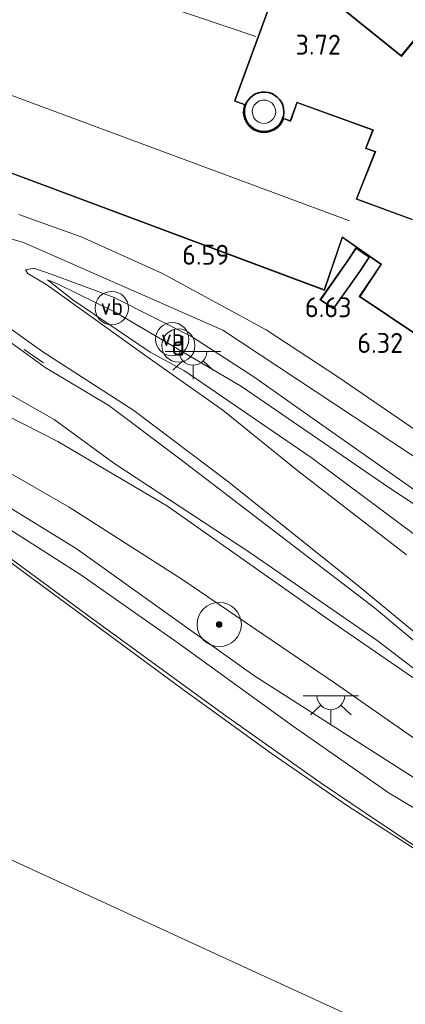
# Model space of a CAD drawing. Extents: x 130905 to 137824, y 412333 to 417928.
# Tile 275 of 313: x 137373 to 137407, y 416286 to 416375. Entities that reach past the tile are written whole.
import ezdxf
from ezdxf.enums import TextEntityAlignment as Align
from ezdxf.lldxf.tags import DXFTag

# ---------------------------------------------------------------- set-up
doc = ezdxf.new("R2010")
doc.units = 0
for name, color, linetype, lineweight in [('B-ME-GR-BOOM-S', 90, 'Continuous', 25), ('B-ME-GR-GRAS-GV', 60, 'Continuous', 13), ('B-ME-GW-TALUD_KRUIN-G', 90, 'Continuous', 18), ('B-ME-GW-TALUD_TEEN-G', 90, 'Continuous', 18), ('B-ME-IE-MEUBILAIR_DIJKPAAL-S', 7, 'Continuous', 25), ('B-ME-IE-MEUBILAIR_WEGMEUBILAIR-G', 7, 'Continuous', 18), ('B-ME-IE-MEUBILAIR_WEGMEUBILAIR-S', 7, 'Continuous', 25), ('B-ME-IE-TERREINAFSCHEIDING_KUNSTMATIG_HEKWERK-G', 20, 'IE-TERREINAFSCHEIDING-KUNSTMATIG', 18), ('B-ME-KG-GRENS_OPNAME-G', 210, 'KG-OPNAME', 18), ('B-ME-KG-KADASTRAAL_DAKRAND-G', 170, 'Continuous', 18), ('B-ME-KG-KADASTRAAL_NOK-G', 10, 'Continuous', 18), ('B-ME-KL-ET_LS_OV_LICHTPUNT-S', 190, 'Continuous', 25), ('B-ME-KW-KUNSTWERK_STEIGER-GV', 170, 'Continuous', 18), ('B-ME-OG-BEBOUWING_BEDRIJVEN-GV', 7, 'Continuous', 18), ('B-ME-OG-BEBOUWING_SCHOORSTEEN-GV', 7, 'Continuous', 35), ('B-ME-OG-TERREIN_BEDRIJVENTERREIN-GV', 7, 'Continuous', 18), ('B-ME-OG-WATER_POEL-GV', 7, 'Continuous', 18), ('B-ME-VH-VERHARDING_ASFALT-GV', 252, 'Continuous', 18), ('B-ME-VH-VERHARDING_TEGEL-GV', 252, 'Continuous', 18), ('B-ME-WH-WINTERBED-G', 150, 'WH-WINTERBED', 18), ('X-XX-AL-HOOGTELABEL-S', 7, 'Continuous', 25)]:
    doc.layers.add(name, color=color, linetype=linetype, lineweight=lineweight)
doc.styles.add('NLCS-ISO', font='NLCS-ISO.ttf')
doc.styles.add('NLCS-ISO-ANNOTATIVE-T18', font='NLCS-ISO.ttf', dxfattribs={"height": 1.8})
doc.styles.get("Standard").update_dxf_attribs({"font": 'arial.ttf'})
doc.linetypes.add('IE-TERREINAFSCHEIDING-KUNSTMATIG', pattern='A,4,[82,NLCS.SHX,S=0.75,R=90,X=0,Y=0],4,-2', length=10)
tags = doc.linetypes.add('KG-OPNAME', pattern='A,5.5,-2,["O",Standard,S=1.8,R=0,X=-0.5,Y=-0.9],-2,5.5,-2,[5,NLCS.SHX,S=0.75,R=0,X=0,Y=0],-2', length=19).pattern_tags.tags
tags[6] = DXFTag(74, 10)
tags = doc.linetypes.add('WH-WINTERBED', pattern='A,6,-3.5,["WB",Standard,S=1.8,R=0,X=-1.5,Y=-0.9],-3.5,6,-3.5,6,-3.5,6,-3.5,6,-3.5', length=51).pattern_tags.tags
tags[6] = DXFTag(74, 10)

# ---------------------------------------------------------------- blocks, each defined once
blk = doc.blocks.new('SAL-HOOGTELABEL-SO')
at = {"color": 0, "linetype": 'ByBlock', "lineweight": -2, "style": 'NLCS-ISO-ANNOTATIVE-T18'}
blk.add_attdef('HOOGTE', text='', height=1.8, dxfattribs=at).set_placement((2.788, 0), align=Align.RIGHT)
blk = doc.blocks.new('SGR-BOOM_01-SO')
at = {"linetype": 'ByBlock', "lineweight": 18}
h = blk.add_hatch(color=0, dxfattribs=at)
h.dxf.hatch_style = 1
edge = h.paths.add_edge_path()
edge.add_arc((0, 0), 0.25, 0, 360)
at = {"color": 0, "linetype": 'ByBlock', "lineweight": 18}
for radius in [2, 0.25]:
    blk.add_circle((0, 0), radius, dxfattribs=at)
blk = doc.blocks.new('SIE-DIJKPAAL-SO')
at = {"color": 0, "linetype": 'ByBlock', "lineweight": 18}
blk.add_circle((0, 0), 1.5, dxfattribs=at)
at = {"color": 0, "linetype": 'ByBlock', "lineweight": 18, "style": 'NLCS-ISO'}
blk.add_text('d', height=1.8, dxfattribs=at).set_placement((0, 0), align=Align.MIDDLE_CENTER)
blk = doc.blocks.new('SKL-ET_OV_LICHTPUNT-SO')
at = {"color": 0, "linetype": 'ByBlock', "lineweight": 18}
for points in [[(-1.25, 0), (-2.5, 0)], [(1.25, 0), (2.5, 0)], [(-0.915, -0.851), (-1.831, -1.703)], [(0.915, -0.851), (1.831, -1.703)], [(0, -1.25), (0, -2.5)]]:
    blk.add_lwpolyline(points, dxfattribs=at)
blk.add_lwpolyline([(0, 0), (1.25, 0, -1), (-1.25, 0)], format="xyb", close=True, dxfattribs=at)
blk = doc.blocks.new('SIE-WEG_PAAL_VERKEERSBORD-SO')
at = {"color": 0, "linetype": 'ByBlock', "lineweight": 18}
blk.add_circle((0, 0), 1.5, dxfattribs=at)
at = {"color": 0, "linetype": 'ByBlock', "lineweight": 18, "style": 'NLCS-ISO'}
blk.add_text('vb', height=1.5, dxfattribs=at).set_placement((0, 0.132), align=Align.MIDDLE_CENTER)

msp = doc.modelspace()

# ---------------------------------------------------------------- linework, layer by layer
at = {"layer": 'B-ME-GR-GRAS-GV'}
for points in [[(137305.965, 416361.624, 2.83), (137313.026, 416359.759, 3.093), (137324.569, 416356.374, 2.88), (137333.761, 416354.074, 2.905), (137345.902, 416350.973, 2.918), (137356.177, 416348.116, 3.03), (137362.24, 416345.63, 2.955), (137370.32, 416341.928, 2.943), (137375.642, 416338.921, 2.893), (137381.025, 416334.977, 2.52), (137393.288, 416326.915, 2.61), (137404.783, 416318.996, 2.694), (137410.525, 416314.594, 2.712), (137412.244, 416312.719, 2.742), (137400.218, 416320.989, 2.562), (137385.862, 416331.116, 2.442), (137375.953, 416336.946, 2.379), (137366.554, 416341.713, 2.677), (137359.629, 416344.677, 2.698), (137352.301, 416347.056, 2.691), (137344.854, 416349.057, 2.715), (137337.144, 416350.813, 2.712), (137322.104, 416353.464, 2.673), (137305.501, 416355.997, 2.565)], [(137407.428, 416326.723, 4.379), (137397.626, 416334.293, 4.779), (137390.849, 416339.771, 5.079), (137384.024, 416344.577, 5.492), (137374.964, 416351.062, 5.982), (137373.263, 416352.089, 6.32), (137373.042, 416352.436, 6.395), (137373.786, 416352.592, 6.432), (137375.44, 416352.022, 6.42), (137381.061, 416349.937, 6.425), (137388.014, 416346.407, 6.65), (137393.655, 416342.789, 6.662), (137398.765, 416339.17, 6.386), (137410.312, 416331.046, 6.122)], [(137306.127, 416351.221, 2.574), (137322.943, 416348.69, 2.604), (137335.523, 416346.601, 2.604), (137346.245, 416344.018, 2.544), (137356.151, 416341.126, 2.648), (137363.23, 416338.267, 2.421), (137369.994, 416335.013, 2.199), (137376.973, 416331.013, 2.199), (137387.162, 416324.535, 2.428), (137401.026, 416315.101, 2.618), (137415.621, 416304.956, 2.824), (137421.37, 416301.284, 2.924), (137426.087, 416298.781, 2.949), (137433.842, 416295.343, 3.037), (137439.567, 416293.968, 3.081), (137456.021, 416281.463, 2.943), (137457.509, 416280.087, 2.994), (137458.497, 416278.505, 3.003), (137459.415, 416277.038, 3.177), (137459.75, 416274.908, 3.082), (137460.759, 416263.191, 3.276), (137462.449, 416245.239, 3.528), (137474.618, 416233.46, 3.519)], [(137409.804, 416327.319, 4.443), (137398.816, 416335.483, 4.843), (137387.399, 416343.303, 5.368), (137384.305, 416344.994, 5.479), (137377.325, 416349.733, 5.995), (137375.029, 416351.517, 6.157), (137375.981, 416351.127, 6.327), (137381.142, 416348.618, 6.63), (137392.543, 416341.89, 6.564), (137405.852, 416332.788, 6.104), (137414.818, 416326.907, 5.835)], [(137414.818, 416326.907, 5.835), (137405.852, 416332.788, 6.104), (137392.543, 416341.89, 6.564), (137381.142, 416348.618, 6.63), (137375.981, 416351.127, 6.327), (137375.029, 416351.517, 6.157), (137377.325, 416349.733, 5.995), (137384.305, 416344.994, 5.479), (137387.399, 416343.303, 5.368), (137398.816, 416335.483, 4.843), (137409.804, 416327.319, 4.443)], [(137442.971, 416285.334, 2.788), (137440.096, 416287.194, 2.788), (137433.675, 416290.656, 2.689), (137419.458, 416299.194, 2.646), (137408.111, 416306.59, 2.439), (137393.653, 416315.837, 2.298), (137377.615, 416327.274, 2.073), (137372.789, 416330.262, 2.055), (137363.809, 416335.765, 2.239), (137356.123, 416339.284, 2.39), (137348.361, 416342.241, 2.446), (137338.868, 416344.326, 2.415), (137324.705, 416346.847, 2.424), (137314.581, 416348.531, 2.28), (137313.311, 416348.59, 2.217), (137312.471, 416348.299, 2.112), (137311.893, 416346.619, 1.689), (137311.263, 416342.7, 1.107), (137309.979, 416342.488, 1.101), (137308.55, 416342.362, 1.101)], [(137370.051, 416348.285, 5.993), (137374.611, 416345.044, 5.703), (137382.835, 416339.728, 5.164), (137391.412, 416333.283, 4.787), (137403.147, 416323.849, 4.35), (137417.129, 416312.338, 3.645), (137421.5, 416308.405, 3.276), (137422.322, 416307.666, 3.207), (137418.593, 416310.208, 3.501), (137404.539, 416321.931, 4.134), (137386.858, 416335.459, 4.797), (137380.557, 416340.175, 5.145), (137374.807, 416343.614, 5.283), (137371.849, 416345.773, 5.625)], [(137371.849, 416345.773, 5.625), (137374.807, 416343.614, 5.283), (137380.557, 416340.175, 5.145), (137386.858, 416335.459, 4.797), (137404.539, 416321.931, 4.134), (137418.593, 416310.208, 3.501), (137422.322, 416307.666, 3.207), (137421.245, 416307.374, 2.985), (137417.426, 416309.069, 2.859), (137412.244, 416312.719, 2.742), (137410.525, 416314.594, 2.712), (137404.783, 416318.996, 2.694), (137393.288, 416326.915, 2.61), (137381.025, 416334.977, 2.52), (137375.642, 416338.921, 2.893), (137370.32, 416341.928, 2.943)], [(137363.809, 416335.765, 2.239), (137372.789, 416330.262, 2.055), (137377.615, 416327.274, 2.073), (137393.653, 416315.837, 2.298), (137408.111, 416306.59, 2.439), (137419.458, 416299.194, 2.646), (137433.675, 416290.656, 2.689), (137440.096, 416287.194, 2.788), (137442.971, 416285.334, 2.788)], [(137367.266, 416331.775, 1.135), (137378.025, 416324.902, 1.017), (137386.782, 416318.779, 1.017), (137397.223, 416311.23, 1.117), (137405.86, 416305.223, 1.13), (137414.425, 416300.143, 1.142), (137422.312, 416294.882, 1.117), (137428.439, 416291.071, 1.167), (137432.507, 416288.934, 1.122), (137442.325, 416283.306, 1.338)], [(137442.325, 416283.306, 1.338), (137432.507, 416288.934, 1.122), (137428.439, 416291.071, 1.167), (137422.312, 416294.882, 1.117), (137414.425, 416300.143, 1.142), (137405.86, 416305.223, 1.13), (137397.223, 416311.23, 1.117), (137386.782, 416318.779, 1.017), (137378.025, 416324.902, 1.017), (137367.266, 416331.775, 1.135)], [(137438.368, 416281.283, 0.585), (137429.166, 416286.993, 0.585), (137417.927, 416294.022, 0.585), (137412.396, 416297.409, 0.585), (137407.973, 416300.306, 0.585), (137402.119, 416304.077, 0.585), (137395.246, 416308.803, 0.585), (137387.221, 416314.592, 0.585), (137378.724, 416320.862, 0.585), (137373.487, 416324.687, 0.585), (137368.038, 416328.734, 0.585)], [(137434.481, 416284.192, 1.033), (137426.157, 416289.302, 1.033), (137419.174, 416293.666, 0.933), (137417.956, 416294.318, 0.998), (137412.108, 416297.849, 0.946), (137405.188, 416302.44, 0.908), (137399.72, 416306.111, 0.858), (137390.916, 416312.349, 0.921), (137378.65, 416321.286, 0.846), (137369.345, 416328.093, 0.858)], [(137369.345, 416328.093, 0.858), (137378.65, 416321.286, 0.846), (137390.916, 416312.349, 0.921), (137399.72, 416306.111, 0.858), (137405.188, 416302.44, 0.908), (137412.108, 416297.849, 0.946), (137417.956, 416294.318, 0.998), (137419.174, 416293.666, 0.933), (137426.157, 416289.302, 1.033), (137434.481, 416284.192, 1.033)]]:
    msp.add_polyline3d(points, dxfattribs=at)
at = {"layer": 'B-ME-GW-TALUD_KRUIN-G'}
for points in [[(137422.322, 416307.666, 3.207), (137418.593, 416310.208, 3.501), (137404.539, 416321.931, 4.134), (137386.858, 416335.459, 4.797), (137380.557, 416340.175, 5.145), (137374.807, 416343.614, 5.283), (137371.849, 416345.773, 5.625), (137362.209, 416351.794, 6.318), (137354.054, 416355.343, 6.588), (137345.602, 416358.208, 6.897), (137330.947, 416362.241, 7.068), (137314.434, 416366.314, 7.098), (137302.427, 416369.404, 7.146)], [(137469.649, 416292.445, 6.552), (137466.304, 416294.213, 6.48), (137458.539, 416298.971, 6.411), (137441.111, 416310.738, 6.519), (137425.21, 416320.597, 6.33), (137414.818, 416326.907, 5.835), (137405.852, 416332.788, 6.104), (137392.543, 416341.89, 6.564), (137381.142, 416348.618, 6.63), (137375.981, 416351.127, 6.327), (137375.029, 416351.517, 6.157)], [(137311.263, 416342.7, 1.107), (137311.893, 416346.619, 1.689), (137312.471, 416348.299, 2.112), (137313.311, 416348.59, 2.217), (137314.581, 416348.531, 2.28), (137324.705, 416346.847, 2.424), (137338.868, 416344.326, 2.415), (137348.361, 416342.241, 2.446), (137356.123, 416339.284, 2.39), (137363.809, 416335.765, 2.239), (137372.789, 416330.262, 2.055), (137377.615, 416327.274, 2.073), (137393.653, 416315.837, 2.298), (137408.111, 416306.59, 2.439), (137419.458, 416299.194, 2.646), (137433.675, 416290.656, 2.689), (137440.096, 416287.194, 2.788), (137442.971, 416285.334, 2.788)], [(137434.481, 416284.192, 1.033), (137426.157, 416289.302, 1.033), (137419.174, 416293.666, 0.933), (137417.956, 416294.318, 0.998), (137412.108, 416297.849, 0.946), (137405.188, 416302.44, 0.908), (137399.72, 416306.111, 0.858), (137390.916, 416312.349, 0.921), (137378.65, 416321.286, 0.846), (137369.345, 416328.093, 0.858), (137363.382, 416332.63, 0.858), (137359.92, 416334.571, 0.858), (137353.7, 416337.209, 0.858), (137346.819, 416339.814, 0.846), (137345.624, 416340.1, 0.846)]]:
    msp.add_polyline3d(points, dxfattribs=at)
at = {"layer": 'B-ME-GW-TALUD_TEEN-G'}
for points in [[(137248.458, 416385.14, 2.805), (137255.764, 416381.522, 2.83), (137265.305, 416377.357, 3.293), (137273.735, 416373.511, 4.068), (137283.678, 416369.451, 3.905), (137292.775, 416366.401, 3.593), (137298.624, 416364.068, 2.843), (137305.965, 416361.624, 2.83), (137313.026, 416359.759, 3.093), (137324.569, 416356.374, 2.88), (137333.761, 416354.074, 2.905), (137345.902, 416350.973, 2.918), (137356.177, 416348.116, 3.03), (137362.24, 416345.63, 2.955), (137370.32, 416341.928, 2.943), (137375.642, 416338.921, 2.893)], [(137418.87, 416320.025, 3.93), (137409.804, 416327.319, 4.443), (137398.816, 416335.483, 4.843), (137387.399, 416343.303, 5.368), (137384.305, 416344.994, 5.479), (137377.325, 416349.733, 5.995), (137375.029, 416351.517, 6.157)], [(137345.185, 416340.747, 0.732), (137353.043, 416338.489, 1.048), (137359.427, 416336.099, 1.148), (137367.266, 416331.775, 1.135), (137378.025, 416324.902, 1.017), (137386.782, 416318.779, 1.017), (137397.223, 416311.23, 1.117), (137405.86, 416305.223, 1.13), (137414.425, 416300.143, 1.142), (137422.312, 416294.882, 1.117), (137428.439, 416291.071, 1.167), (137432.507, 416288.934, 1.122)], [(137422.322, 416307.666, 3.207), (137421.245, 416307.374, 2.985), (137417.426, 416309.069, 2.859), (137412.244, 416312.719, 2.742), (137410.525, 416314.594, 2.712), (137404.783, 416318.996, 2.694), (137393.288, 416326.915, 2.61), (137381.025, 416334.977, 2.52), (137375.642, 416338.921, 2.893)]]:
    msp.add_polyline3d(points, dxfattribs=at)
at = {"layer": 'B-ME-IE-MEUBILAIR_WEGMEUBILAIR-G'}
msp.add_polyline3d([(137372.923, 416345.25, 5.652), (137374.666, 416344.024, 5.475)], dxfattribs=at)
at = {"layer": 'B-ME-IE-TERREINAFSCHEIDING_KUNSTMATIG_HEKWERK-G'}
for points in [[(137399.697, 416349.729, 6.896), (137402.171, 416353.274, 8.421), (137402.883, 416354.342, 8.563)], [(137404.025, 416353.558, 8.562), (137403.18, 416352.268, 8.34), (137400.84, 416348.983, 6.895)]]:
    msp.add_polyline3d(points, dxfattribs=at)
at = {"layer": 'B-ME-KG-GRENS_OPNAME-G'}
msp.add_polyline3d([(137477.121, 416209.995, 0.585), (137442.601, 416225.915, 0.585), (137435.963, 416269.693, 0.585), (137383.396, 416293.853, 0.585), (137339.944, 416313.824, 0.585), (137334.001, 416317.391, 0.585), (137315.689, 416320.567, 0.585), (137315.124, 416320.665, 0.935), (137294.307, 416324.275, 0.918)], dxfattribs=at)
at = {"layer": 'B-ME-KG-KADASTRAAL_DAKRAND-G'}
for points in [[(137416.768, 416383.73, 9.138), (137406.961, 416371.753, 9.138), (137396.483, 416380.213, 8.895)], [(137396.375, 416379.861, 8.409), (137391.974, 416367.85, 9.183), (137391.901, 416367.66, 11.823), (137392.814, 416367.329, 11.833), (137392.771, 416367.217, 11.833), (137392.709, 416366.907, 11.941), (137392.699, 416366.591, 11.941), (137392.743, 416366.276, 12.091), (137392.838, 416365.975, 12.091), (137392.982, 416365.694, 12.199), (137393.171, 416365.44, 12.199), (137393.401, 416365.222, 12.244), (137393.663, 416365.044, 12.244), (137393.952, 416364.914, 12.244), (137394.257, 416364.834, 12.244), (137394.573, 416364.805, 12.124), (137394.889, 416364.832, 12.124), (137395.195, 416364.909, 11.938), (137395.484, 416365.037, 11.938), (137395.749, 416365.211, 11.938), (137395.979, 416365.427, 11.8), (137396.172, 416365.68, 11.8), (137396.318, 416365.959, 11.8), (137396.35, 416366.056, 11.8), (137396.976, 416365.824, 11.8), (137397.043, 416365.982, 6.85), (137397.561, 416367.485, 6.82), (137404.377, 416365.037, 6.82), (137403.772, 416363.476, 6.856), (137403.727, 416363.382, 11.77), (137404.59, 416363.07, 11.766), (137402.898, 416358.811, 11.574), (137407.876, 416356.975, 11.394)], [(137418.878, 416339.556, 11.616), (137403.243, 416350.036, 11.616), (137405.188, 416352.938, 11.616), (137401.617, 416355.419, 11.616), (137399.994, 416350.641, 11.811), (137371.791, 416361.168, 11.964)]]:
    msp.add_polyline3d(points, dxfattribs=at)
msp.add_polyline3d([(137394.684, 416365.64, 42.848), (137394.386, 416365.651, 42.848), (137394.102, 416365.746, 42.848), (137393.855, 416365.916, 42.848), (137393.667, 416366.147, 42.848), (137393.551, 416366.423, 42.848), (137393.516, 416366.72, 42.848), (137393.566, 416367.015, 42.848), (137393.696, 416367.284, 42.848), (137393.896, 416367.506, 42.848), (137394.15, 416367.663, 42.848), (137394.438, 416367.743, 42.848), (137394.738, 416367.739, 42.848), (137395.023, 416367.652, 42.848), (137395.274, 416367.488, 42.848), (137395.468, 416367.261, 42.848), (137395.591, 416366.989, 42.848), (137395.634, 416366.693, 42.848), (137395.632, 416366.639, 42.848), (137395.575, 416366.345, 42.848), (137395.438, 416366.08, 42.848), (137395.232, 416365.863, 42.848), (137394.974, 416365.712, 42.848)], close=True, dxfattribs=at)
at = {"layer": 'B-ME-KG-KADASTRAAL_NOK-G'}
for points in [[(137380.191, 416378.12, 10.946), (137393.841, 416373.47, 10.868)], [(137402.298, 416356.856, 13.857), (137370.493, 416368.647, 14.081), (137368.78, 416369.299, 14.081)]]:
    msp.add_polyline3d(points, dxfattribs=at)
at = {"layer": 'B-ME-KW-KUNSTWERK_STEIGER-GV'}
msp.add_polyline3d([(137403.222, 416352.24, 8.34), (137400.853, 416348.914, 6.878), (137399.626, 416349.715, 6.878), (137402.13, 416353.303, 8.421), (137402.871, 416354.413, 8.568), (137404.092, 416353.57, 8.568)], close=True, dxfattribs=at)
at = {"layer": 'B-ME-OG-BEBOUWING_BEDRIJVEN-GV'}
for points in [[(137416.838, 416383.737, 3.288), (137406.969, 416371.683, 3.522), (137396.509, 416380.128, 3.522), (137391.966, 416367.689, 3.867), (137392.879, 416367.359, 3.794), (137392.819, 416367.203, 3.794), (137392.759, 416366.901, 3.794), (137392.749, 416366.593, 3.794), (137392.792, 416366.288, 3.794), (137392.884, 416365.994, 3.794), (137393.024, 416365.72, 3.794), (137393.209, 416365.473, 3.794), (137393.432, 416365.261, 3.794), (137393.688, 416365.088, 3.794), (137393.968, 416364.961, 3.794), (137394.266, 416364.883, 3.794), (137394.573, 416364.855, 3.794), (137394.88, 416364.881, 3.794), (137395.179, 416364.956, 3.794), (137395.46, 416365.081, 3.794), (137395.718, 416365.25, 3.794), (137395.942, 416365.461, 3.794), (137396.129, 416365.707, 3.794), (137396.272, 416365.979, 3.794), (137396.318, 416366.121, 3.794), (137396.948, 416365.887, 3.786), (137397.53, 416367.549, 3.726), (137404.442, 416365.067, 3.684), (137403.796, 416363.411, 3.684), (137404.656, 416363.099, 3.684), (137402.964, 416358.84, 3.693), (137408.328, 416356.854, 3.693)], [(137417.852, 416340.184, 5.991), (137403.173, 416350.022, 6.585), (137405.12, 416352.924, 3.969), (137401.643, 416355.34, 4.034), (137400.025, 416350.576, 6.585), (137371.798, 416361.108, 6.648)]]:
    msp.add_polyline3d(points, dxfattribs=at)
at = {"layer": 'B-ME-OG-BEBOUWING_SCHOORSTEEN-GV'}
msp.add_polyline3d([(137394.872, 416364.93, 3.794), (137394.573, 416364.906, 3.794), (137394.275, 416364.933, 3.794), (137393.985, 416365.009, 3.794), (137393.712, 416365.132, 3.794), (137393.463, 416365.3, 3.794), (137393.247, 416365.506, 3.794), (137393.067, 416365.747, 3.794), (137392.931, 416366.013, 3.794), (137392.84, 416366.299, 3.794), (137392.799, 416366.596, 3.794), (137392.809, 416366.895, 3.794), (137392.868, 416367.189, 3.794), (137392.976, 416367.469, 3.794), (137393.128, 416367.726, 3.794), (137393.322, 416367.955, 3.794), (137393.552, 416368.147, 3.794), (137393.81, 416368.299, 3.794), (137394.09, 416368.406, 3.794), (137394.384, 416368.464, 3.794), (137394.684, 416368.472, 3.794), (137394.98, 416368.429, 3.794), (137395.266, 416368.338, 3.794), (137395.532, 416368.2, 3.794), (137395.771, 416368.02, 3.794), (137395.977, 416367.802, 3.794), (137396.143, 416367.553, 3.794), (137396.265, 416367.279, 3.794), (137396.34, 416366.989, 3.794), (137396.365, 416366.69, 3.794), (137396.362, 416366.58, 3.794), (137396.318, 416366.284, 3.794), (137396.271, 416366.137, 3.794), (137396.226, 416365.999, 3.794), (137396.087, 416365.733, 3.794), (137395.905, 416365.495, 3.794), (137395.687, 416365.29, 3.794), (137395.437, 416365.125, 3.794), (137395.163, 416365.003, 3.794)], close=True, dxfattribs=at)
at = {"layer": 'B-ME-OG-TERREIN_BEDRIJVENTERREIN-GV'}
for points in [[(137408.328, 416356.854, 3.693), (137402.964, 416358.84, 3.693), (137404.656, 416363.099, 3.684), (137403.796, 416363.411, 3.684), (137404.442, 416365.067, 3.684), (137397.53, 416367.549, 3.726), (137396.948, 416365.887, 3.786), (137396.318, 416366.121, 3.794), (137396.272, 416365.979, 3.794), (137396.129, 416365.707, 3.794), (137395.942, 416365.461, 3.794), (137395.718, 416365.25, 3.794), (137395.46, 416365.081, 3.794), (137395.179, 416364.956, 3.794), (137394.88, 416364.881, 3.794), (137394.573, 416364.855, 3.794), (137394.266, 416364.883, 3.794), (137393.968, 416364.961, 3.794), (137393.688, 416365.088, 3.794), (137393.432, 416365.261, 3.794), (137393.209, 416365.473, 3.794), (137393.024, 416365.72, 3.794), (137392.884, 416365.994, 3.794), (137392.792, 416366.288, 3.794), (137392.749, 416366.593, 3.794), (137392.759, 416366.901, 3.794), (137392.819, 416367.203, 3.794), (137392.879, 416367.359, 3.794), (137391.966, 416367.689, 3.867), (137396.509, 416380.128, 3.522), (137406.969, 416371.683, 3.522), (137416.838, 416383.737, 3.288)], [(137371.798, 416361.108, 6.648), (137400.025, 416350.576, 6.585), (137401.643, 416355.34, 4.034), (137405.12, 416352.924, 3.969), (137403.173, 416350.022, 6.585), (137417.852, 416340.184, 5.991), (137415.15, 416336.099, 5.991), (137413.89, 416334.54, 5.994), (137413.652, 416334.264, 5.976), (137401.222, 416342.783, 6.498), (137394.781, 416347.021, 6.616), (137385.408, 416352.084, 6.65), (137378.082, 416355.394, 6.51), (137372.436, 416357.413, 6.537)]]:
    msp.add_polyline3d(points, dxfattribs=at)
msp.add_polyline3d([(137394.98, 416368.429, 3.794), (137394.684, 416368.472, 3.794), (137394.384, 416368.464, 3.794), (137394.09, 416368.406, 3.794), (137393.81, 416368.299, 3.794), (137393.552, 416368.147, 3.794), (137393.322, 416367.955, 3.794), (137393.128, 416367.726, 3.794), (137392.976, 416367.469, 3.794), (137392.868, 416367.189, 3.794), (137392.809, 416366.895, 3.794), (137392.799, 416366.596, 3.794), (137392.84, 416366.299, 3.794), (137392.931, 416366.013, 3.794), (137393.067, 416365.747, 3.794), (137393.247, 416365.506, 3.794), (137393.463, 416365.3, 3.794), (137393.712, 416365.132, 3.794), (137393.985, 416365.009, 3.794), (137394.275, 416364.933, 3.794), (137394.573, 416364.906, 3.794), (137394.872, 416364.93, 3.794), (137395.163, 416365.003, 3.794), (137395.437, 416365.125, 3.794), (137395.687, 416365.29, 3.794), (137395.905, 416365.495, 3.794), (137396.087, 416365.733, 3.794), (137396.226, 416365.999, 3.794), (137396.271, 416366.137, 3.794), (137396.318, 416366.284, 3.794), (137396.362, 416366.58, 3.794), (137396.365, 416366.69, 3.794), (137396.34, 416366.989, 3.794), (137396.265, 416367.279, 3.794), (137396.143, 416367.553, 3.794), (137395.977, 416367.802, 3.794), (137395.771, 416368.02, 3.794), (137395.532, 416368.2, 3.794), (137395.266, 416368.338, 3.794)], close=True, dxfattribs=at)
at = {"layer": 'B-ME-OG-WATER_POEL-GV'}
for points in [[(137368.038, 416328.734, 0.585), (137373.487, 416324.687, 0.585), (137378.724, 416320.862, 0.585), (137387.221, 416314.592, 0.585), (137395.246, 416308.803, 0.585), (137402.119, 416304.077, 0.585), (137407.973, 416300.306, 0.585), (137412.396, 416297.409, 0.585), (137417.927, 416294.022, 0.585), (137429.166, 416286.993, 0.585), (137438.368, 416281.283, 0.585)], [(137435.963, 416269.693, 0.585), (137383.396, 416293.853, 0.585), (137339.944, 416313.824, 0.585)]]:
    msp.add_polyline3d(points, dxfattribs=at)
at = {"layer": 'B-ME-VH-VERHARDING_ASFALT-GV'}
for points in [[(137372.436, 416357.413, 6.537), (137378.082, 416355.394, 6.51), (137385.408, 416352.084, 6.65), (137394.781, 416347.021, 6.616), (137401.222, 416342.783, 6.498), (137413.652, 416334.264, 5.976)], [(137410.312, 416331.046, 6.122), (137398.765, 416339.17, 6.386), (137393.655, 416342.789, 6.662), (137388.014, 416346.407, 6.65), (137381.061, 416349.937, 6.425), (137375.44, 416352.022, 6.42), (137373.786, 416352.592, 6.432), (137373.042, 416352.436, 6.395), (137373.263, 416352.089, 6.32), (137374.964, 416351.062, 5.982), (137384.024, 416344.577, 5.492), (137390.849, 416339.771, 5.079), (137397.626, 416334.293, 4.779), (137407.428, 416326.723, 4.379)], [(137417.129, 416312.338, 3.645), (137403.147, 416323.849, 4.35), (137391.412, 416333.283, 4.787), (137382.835, 416339.728, 5.164), (137374.611, 416345.044, 5.703), (137370.051, 416348.285, 5.993)], [(137366.554, 416341.713, 2.677), (137375.953, 416336.946, 2.379), (137385.862, 416331.116, 2.442), (137400.218, 416320.989, 2.562), (137412.244, 416312.719, 2.742), (137417.426, 416309.069, 2.859), (137421.245, 416307.374, 2.985), (137422.322, 416307.666, 3.207), (137439.852, 416294.25, 3.011), (137439.567, 416293.968, 3.081), (137433.842, 416295.343, 3.037), (137426.087, 416298.781, 2.949), (137421.37, 416301.284, 2.924), (137415.621, 416304.956, 2.824), (137401.026, 416315.101, 2.618), (137387.162, 416324.535, 2.428), (137376.973, 416331.013, 2.199), (137369.994, 416335.013, 2.199)]]:
    msp.add_polyline3d(points, dxfattribs=at)
at = {"layer": 'B-ME-VH-VERHARDING_TEGEL-GV'}
msp.add_polyline3d([(137403.18, 416352.268, 8.34), (137400.84, 416348.983, 6.895), (137399.697, 416349.729, 6.896), (137402.171, 416353.274, 8.421), (137402.883, 416354.342, 8.563), (137404.025, 416353.558, 8.562)], close=True, dxfattribs=at)
at = {"layer": 'B-ME-WH-WINTERBED-G'}
msp.add_polyline3d([(137124.844, 416391.836, 6.833), (137149.834, 416394.759, 6.853), (137174.824, 416397.683, 6.872), (137209.863, 416401.512, 6.98), (137229.742, 416401.515, 7.145), (137250.053, 416396.52, 7.211), (137275.035, 416385.537, 7.186), (137300.018, 416374.555, 7.16), (137324.98, 416368.028, 7.064), (137349.943, 416361.501, 6.968), (137372.87, 416354.887, 6.483), (137390.851, 416346.981, 6.651), (137414.525, 416331.361, 6.052), (137415.785, 416327.879, 5.971), (137415.938, 416327.069, 6.03), (137423.113, 416323.148, 6.348), (137431.069, 416321.32, 6.36), (137435.298, 416319.58, 6.51), (137463.027, 416301.416, 6.659), (137474.683, 416294.009, 8.163)], dxfattribs=at)

# ---------------------------------------------------------------- block references
at = {"layer": 'B-ME-GR-BOOM-S'}
msp.add_blockref('SGR-BOOM_01-SO', (137390.53, 416320.426, 2.409), dxfattribs=at)
at = {"layer": 'B-ME-IE-MEUBILAIR_DIJKPAAL-S'}
msp.add_blockref('SIE-DIJKPAAL-SO', (137386.844, 416345.599, 6.73), dxfattribs=at)
at = {"layer": 'B-ME-IE-MEUBILAIR_WEGMEUBILAIR-S'}
for p in [(137380.83, 416348.981, 6.502), (137386.291, 416346.171, 6.628)]:
    msp.add_blockref('SIE-WEG_PAAL_VERKEERSBORD-SO', p, dxfattribs=at)
at = {"layer": 'B-ME-KL-ET_LS_OV_LICHTPUNT-S'}
for p in [(137388.166, 416345.072, 6.792), (137400.605, 416313.992, 2.676)]:
    msp.add_blockref('SKL-ET_OV_LICHTPUNT-SO', p, dxfattribs=at)
at = {"layer": 'X-XX-AL-HOOGTELABEL-S'}
for p, values in [((137398.723, 416371.842, 3.716), {'HOOGTE': '3.72'}), ((137388.658, 416352.889, 6.592), {'HOOGTE': '6.59'}), ((137399.68, 416348.151, 6.63), {'HOOGTE': '6.63'}), ((137404.34, 416344.933, 6.316), {'HOOGTE': '6.32'})]:
    msp.add_blockref('SAL-HOOGTELABEL-SO', p, dxfattribs=at).add_auto_attribs(values)

doc.saveas('drawing.dxf')
